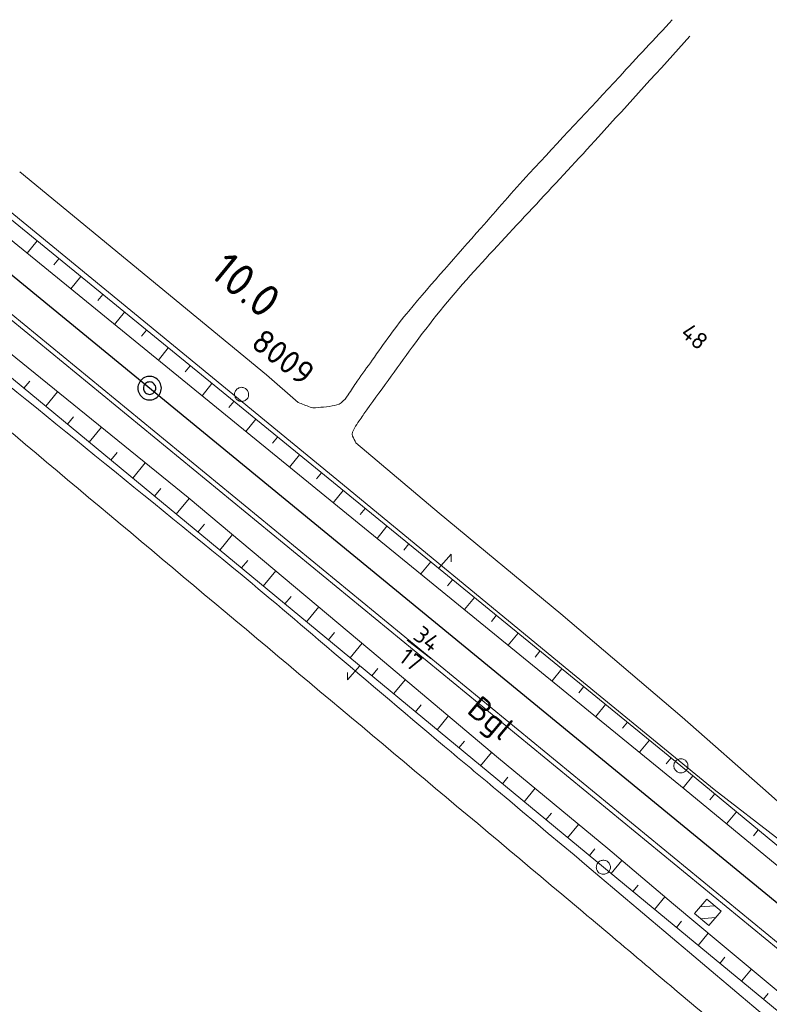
# Model space of a CAD drawing. Header units: metres. Extents: x 3425540 to 3446143, y 5432760 to 5444637.
# Tile 620 of 656: x 3443868 to 3443948, y 5436684 to 5436789. Entities that reach past the tile are written whole.
import ezdxf
from ezdxf.enums import TextEntityAlignment as Align

# ---------------------------------------------------------------- set-up
doc = ezdxf.new("R2010")
doc.units = ezdxf.units.M
for name, color, linetype, lineweight in [('B_Bestand', 9, 'Continuous', 18), ('B_Böschung', 9, 'Continuous', 18), ('B_Flurgrenzen', 9, 'Continuous', 18), ('B_Gleisachse', 9, 'Continuous', 25), ('B_Kilometrierung', 9, 'Continuous', 25), ('Bestand_Neu_Strecke 3443', 9, 'Continuous', 18)]:
    doc.layers.add(name, color=color, linetype=linetype, lineweight=lineweight)
doc.styles.get("Standard").update_dxf_attribs({"font": 'isocpeur.ttf'})

msp = doc.modelspace()

# ---------------------------------------------------------------- linework, layer by layer
at = {"layer": 'B_Bestand'}
for p, q in [((3443940.6, 5436694.37), (3443942.15, 5436694.5)), ((3443940.7, 5436693.1), (3443942.25, 5436693.23))]:
    msp.add_line(p, q, dxfattribs=at)
for points in [[(3443897.87, 5436748.01), (3443894.49, 5436750.94), (3443868.26, 5436772.52)], [(3443865.82, 5436769.46), (3443901.58, 5436740.15), (3443926.64, 5436719.49), (3443942.09, 5436706.86), (3443949.1, 5436701.45), (3443954.81, 5436696.78), (3443957.18, 5436694.81)], [(3443958.99, 5436696.58), (3443947.88, 5436706.47), (3443938.69, 5436714.55), (3443925.78, 5436725.54), (3443912.85, 5436736.25), (3443904, 5436743.73)], [(3443942.83, 5436693.92), (3443941.31, 5436695.21), (3443940.02, 5436693.68), (3443941.54, 5436692.39), (3443942.83, 5436693.92)]]:
    msp.add_lwpolyline(points, dxfattribs=at)
for points, knots in [([(3443937.65, 5436788.71), (3443935.78, 5436786.69), (3443933.9, 5436784.67), (3443932.02, 5436782.64), (3443928.83, 5436779.2), (3443925.61, 5436775.78), (3443922.43, 5436772.34), (3443920.67, 5436770.44), (3443918.99, 5436768.47), (3443917.28, 5436766.54), (3443914.71, 5436763.62), (3443912.12, 5436760.72), (3443909.63, 5436757.73), (3443908.24, 5436756.06), (3443907, 5436754.28), (3443905.74, 5436752.51), (3443905.21, 5436751.77), (3443904.68, 5436751.02), (3443904.15, 5436750.27), (3443903.82, 5436749.79), (3443903.5, 5436749.3), (3443903.17, 5436748.81), (3443902.96, 5436748.51), (3443902.76, 5436748.22), (3443902.45, 5436747.98), (3443902.16, 5436747.76), (3443901.82, 5436747.7), (3443901.48, 5436747.64), (3443901.08, 5436747.57), (3443900.68, 5436747.53), (3443900.27, 5436747.5), (3443899.9, 5436747.47), (3443899.49, 5436747.38), (3443899.14, 5436747.52), (3443898.71, 5436747.68), (3443898.29, 5436747.85), (3443897.87, 5436748.01)], [0, 0, 0, 0, 0.141158, 0.141158, 0.141158, 0.381308, 0.381308, 0.381308, 0.513599, 0.513599, 0.513599, 0.712517, 0.712517, 0.712517, 0.823558, 0.823558, 0.823558, 0.87037, 0.87037, 0.87037, 0.900341, 0.900341, 0.900341, 0.919145, 0.919145, 0.919145, 0.936594, 0.936594, 0.936594, 0.957389, 0.957389, 0.957389, 0.976782, 0.976782, 0.976782, 1, 1, 1, 1]), ([(3443904, 5436743.73), (3443903.88, 5436743.96), (3443903.77, 5436744.19), (3443903.65, 5436744.43), (3443903.52, 5436744.69), (3443903.71, 5436745.01), (3443903.86, 5436745.27), (3443904.02, 5436745.55), (3443904.17, 5436745.81), (3443904.35, 5436746.06), (3443904.62, 5436746.45), (3443904.9, 5436746.84), (3443905.18, 5436747.23), (3443906.89, 5436749.61), (3443908.59, 5436751.98), (3443910.33, 5436754.34), (3443912.28, 5436756.99), (3443914.37, 5436759.54), (3443916.58, 5436761.97), (3443920.96, 5436766.76), (3443925.43, 5436771.46), (3443929.8, 5436776.25), (3443933.04, 5436779.82), (3443936.29, 5436783.38), (3443939.53, 5436786.95)], [0, 0, 0, 0, 0.013731, 0.013731, 0.013731, 0.029151, 0.029151, 0.029151, 0.04544, 0.04544, 0.04544, 0.070905, 0.070905, 0.070905, 0.226027, 0.226027, 0.226027, 0.400452, 0.400452, 0.400452, 0.74436, 0.74436, 0.74436, 1, 1, 1, 1]), ([(3443856.56, 5436758.38), (3443867.62, 5436749.39), (3443878.68, 5436740.41), (3443889.74, 5436731.42), (3443893.21, 5436728.59), (3443896.61, 5436725.67), (3443900.03, 5436722.78), (3443904.5, 5436719), (3443908.95, 5436715.2), (3443913.43, 5436711.44), (3443915.28, 5436709.88), (3443917.14, 5436708.34), (3443918.99, 5436706.79), (3443933.61, 5436694.55), (3443948.1, 5436682.14), (3443962.76, 5436669.95), (3443963.51, 5436669.33), (3443964.27, 5436668.73), (3443965.03, 5436668.13), (3443965.83, 5436667.5), (3443966.63, 5436666.87), (3443967.43, 5436666.25), (3443968.14, 5436665.71), (3443968.95, 5436665.32), (3443969.63, 5436664.75), (3443970.37, 5436664.13), (3443971.1, 5436663.51), (3443971.84, 5436662.89)], [0, 0, 0, 0, 0.285545, 0.285545, 0.285545, 0.375351, 0.375351, 0.375351, 0.492576, 0.492576, 0.492576, 0.540999, 0.540999, 0.540999, 0.923193, 0.923193, 0.923193, 0.942592, 0.942592, 0.942592, 0.96295, 0.96295, 0.96295, 0.980749, 0.980749, 0.980749, 1, 1, 1, 1]), ([(3443958.08, 5436668.59), (3443952.1, 5436673.63), (3443946.13, 5436678.67), (3443940.15, 5436683.71), (3443935.4, 5436687.71), (3443930.66, 5436691.73), (3443925.9, 5436695.72), (3443902.05, 5436715.73), (3443878.19, 5436735.73), (3443854.34, 5436755.74)], [0, 0, 0, 0, 0.173133, 0.173133, 0.173133, 0.31065, 0.31065, 0.31065, 1, 1, 1, 1])]:
    msp.add_open_spline(points, degree=3, knots=knots, dxfattribs=at)
at = {"layer": 'B_Böschung'}
for p, q in [((3443870.1, 5436765.18), (3443869.05, 5436763.88)), ((3443872.42, 5436763.28), (3443871.9, 5436762.64)), ((3443874.75, 5436761.39), (3443873.7, 5436760.09)), ((3443877.08, 5436759.49), (3443876.55, 5436758.84)), ((3443879.4, 5436757.6), (3443878.35, 5436756.3)), ((3443881.73, 5436755.7), (3443881.2, 5436755.05)), ((3443884.05, 5436753.8), (3443883, 5436752.51)), ((3443886.38, 5436751.91), (3443885.85, 5436751.26)), ((3443868.71, 5436749.52), (3443869.33, 5436750.28)), ((3443888.7, 5436750.01), (3443887.65, 5436748.72)), ((3443871.02, 5436747.61), (3443872.29, 5436749.14)), ((3443891.03, 5436748.12), (3443890.5, 5436747.47)), ((3443873.33, 5436745.7), (3443873.98, 5436746.48)), ((3443893.35, 5436746.22), (3443892.3, 5436744.93)), ((3443875.65, 5436743.79), (3443876.95, 5436745.37)), ((3443895.68, 5436744.33), (3443895.15, 5436743.68)), ((3443877.96, 5436741.87), (3443878.62, 5436742.68)), ((3443898.01, 5436742.43), (3443896.95, 5436741.14)), ((3443880.27, 5436739.96), (3443881.61, 5436741.59)), ((3443900.33, 5436740.54), (3443899.8, 5436739.89)), ((3443882.58, 5436738.05), (3443883.26, 5436738.87)), ((3443884.89, 5436736.14), (3443886.27, 5436737.81)), ((3443902.66, 5436738.64), (3443901.6, 5436737.35)), ((3443904.98, 5436736.75), (3443904.46, 5436736.1)), ((3443887.21, 5436734.23), (3443887.89, 5436735.06)), ((3443907.31, 5436734.85), (3443906.26, 5436733.56)), ((3443889.52, 5436732.32), (3443890.87, 5436733.96)), ((3443909.63, 5436732.96), (3443909.11, 5436732.31)), ((3443891.83, 5436730.41), (3443892.5, 5436731.22)), ((3443911.96, 5436731.06), (3443910.91, 5436729.77)), ((3443894.14, 5436728.49), (3443895.48, 5436730.11)), ((3443914.28, 5436729.16), (3443913.76, 5436728.52)), ((3443896.45, 5436726.58), (3443897.12, 5436727.38)), ((3443916.61, 5436727.27), (3443915.56, 5436725.98)), ((3443898.77, 5436724.67), (3443900.08, 5436726.26)), ((3443918.93, 5436725.37), (3443918.41, 5436724.73)), ((3443901.08, 5436722.76), (3443901.73, 5436723.55)), ((3443921.26, 5436723.48), (3443920.21, 5436722.19)), ((3443903.39, 5436720.85), (3443904.68, 5436722.41)), ((3443923.58, 5436721.58), (3443923.06, 5436720.94)), ((3443905.7, 5436718.94), (3443906.34, 5436719.71)), ((3443925.91, 5436719.69), (3443924.86, 5436718.4)), ((3443908.02, 5436717.03), (3443909.27, 5436718.54)), ((3443928.24, 5436717.79), (3443927.71, 5436717.15)), ((3443910.33, 5436715.11), (3443910.95, 5436715.86)), ((3443930.56, 5436715.9), (3443929.51, 5436714.61)), ((3443912.64, 5436713.2), (3443913.86, 5436714.67)), ((3443932.89, 5436714), (3443932.36, 5436713.36)), ((3443914.95, 5436711.29), (3443915.55, 5436712.01)), ((3443935.21, 5436712.11), (3443934.16, 5436710.82)), ((3443917.26, 5436709.38), (3443918.44, 5436710.8)), ((3443937.54, 5436710.21), (3443937.01, 5436709.57)), ((3443919.58, 5436707.47), (3443920.16, 5436708.18)), ((3443939.85, 5436708.31), (3443938.8, 5436707.03)), ((3443921.89, 5436705.56), (3443923.06, 5436706.98)), ((3443942.17, 5436706.39), (3443941.64, 5436705.76)), ((3443924.2, 5436703.64), (3443924.79, 5436704.35)), ((3443944.48, 5436704.48), (3443943.43, 5436703.22)), ((3443926.51, 5436701.73), (3443927.69, 5436703.15)), ((3443946.79, 5436702.57), (3443946.27, 5436701.94)), ((3443928.83, 5436699.82), (3443929.41, 5436700.53)), ((3443931.14, 5436697.91), (3443932.3, 5436699.31)), ((3443933.45, 5436696), (3443934.02, 5436696.69)), ((3443935.77, 5436694.09), (3443936.87, 5436695.43)), ((3443938.08, 5436692.18), (3443938.63, 5436692.84)), ((3443940.4, 5436690.27), (3443941.47, 5436691.58)), ((3443942.71, 5436688.36), (3443943.24, 5436689.01)), ((3443945.02, 5436686.46), (3443946.08, 5436687.74)), ((3443947.34, 5436684.55), (3443947.86, 5436685.18))]:
    msp.add_line(p, q, dxfattribs=at)
for points in [[(3443865.45, 5436768.97), (3443938.56, 5436709.38), (3443963.65, 5436688.62), (3443966.12, 5436686.58), (3443979.24, 5436675.73)], [(3443864.38, 5436767.69), (3443938.92, 5436706.94), (3443978.27, 5436674.51)], [(3443858.29, 5436760.49), (3443886.16, 5436737.9), (3443905.5, 5436721.72), (3443919.18, 5436710.18), (3443930.79, 5436700.59), (3443937.77, 5436694.67), (3443942.73, 5436690.53), (3443966.3, 5436670.89), (3443982.77, 5436657.33), (3443994.12, 5436648.01), (3444007.89, 5436636.47), (3444014.56, 5436631.08)], [(3443857.15, 5436759.08), (3443930.32, 5436698.59), (3443951.84, 5436680.83), (3443959.12, 5436674.64), (3444013.78, 5436630.05)]]:
    msp.add_lwpolyline(points, dxfattribs=at)
at = {"layer": 'B_Flurgrenzen'}
msp.add_line((3443909.44, 5436722.73), (3443911.96, 5436720.8), dxfattribs=at)
for points in [[(3443892.44, 5436748.41), (3443892.5, 5436748.48), (3443892.54, 5436748.56), (3443892.57, 5436748.66), (3443892.59, 5436748.75), (3443892.59, 5436748.84), (3443892.59, 5436748.94), (3443892.58, 5436749.03), (3443892.56, 5436749.12), (3443892.52, 5436749.21), (3443892.47, 5436749.28), (3443892.41, 5436749.36), (3443892.34, 5436749.42), (3443892.27, 5436749.48), (3443892.19, 5436749.53), (3443892.1, 5436749.57), (3443892.01, 5436749.6), (3443891.92, 5436749.61), (3443891.83, 5436749.62), (3443891.74, 5436749.6), (3443891.64, 5436749.58), (3443891.55, 5436749.55), (3443891.47, 5436749.51), (3443891.39, 5436749.45), (3443891.32, 5436749.4), (3443891.26, 5436749.32), (3443891.2, 5436749.25), (3443891.16, 5436749.17), (3443891.13, 5436749.07), (3443891.11, 5436748.98), (3443891.11, 5436748.89), (3443891.11, 5436748.79), (3443891.12, 5436748.7), (3443891.15, 5436748.61), (3443891.18, 5436748.52), (3443891.23, 5436748.45), (3443891.29, 5436748.37), (3443891.36, 5436748.31), (3443891.43, 5436748.25), (3443891.51, 5436748.2), (3443891.6, 5436748.16), (3443891.69, 5436748.13), (3443891.78, 5436748.12), (3443891.87, 5436748.11), (3443891.97, 5436748.13), (3443892.06, 5436748.15), (3443892.15, 5436748.18), (3443892.23, 5436748.22), (3443892.31, 5436748.28), (3443892.38, 5436748.33), (3443892.44, 5436748.41)], [(3443912.8, 5436730.37), (3443914.14, 5436731.86), (3443914.12, 5436731.08)], [(3443904.43, 5436719.99), (3443903.1, 5436718.5), (3443903.12, 5436719.28)], [(3443939.31, 5436709.38), (3443939.31, 5436709.47), (3443939.29, 5436709.56), (3443939.26, 5436709.65), (3443939.22, 5436709.74), (3443939.16, 5436709.81), (3443939.1, 5436709.89), (3443939.04, 5436709.96), (3443938.96, 5436710.01), (3443938.88, 5436710.06), (3443938.79, 5436710.09), (3443938.7, 5436710.11), (3443938.61, 5436710.12), (3443938.51, 5436710.12), (3443938.42, 5436710.11), (3443938.33, 5436710.09), (3443938.24, 5436710.06), (3443938.16, 5436710.01), (3443938.08, 5436709.96), (3443938.02, 5436709.89), (3443937.96, 5436709.81), (3443937.91, 5436709.74), (3443937.86, 5436709.65), (3443937.84, 5436709.56), (3443937.82, 5436709.47), (3443937.81, 5436709.38), (3443937.82, 5436709.28), (3443937.84, 5436709.19), (3443937.86, 5436709.1), (3443937.91, 5436709.02), (3443937.96, 5436708.94), (3443938.02, 5436708.86), (3443938.08, 5436708.8), (3443938.16, 5436708.74), (3443938.24, 5436708.7), (3443938.33, 5436708.67), (3443938.42, 5436708.64), (3443938.51, 5436708.63), (3443938.61, 5436708.63), (3443938.7, 5436708.64), (3443938.79, 5436708.67), (3443938.88, 5436708.7), (3443938.96, 5436708.74), (3443939.04, 5436708.8), (3443939.1, 5436708.86), (3443939.16, 5436708.94), (3443939.22, 5436709.02), (3443939.26, 5436709.1), (3443939.29, 5436709.19), (3443939.31, 5436709.28), (3443939.31, 5436709.38)], [(3443931.07, 5436698.59), (3443931.07, 5436698.68), (3443931.05, 5436698.77), (3443931.02, 5436698.86), (3443930.98, 5436698.95), (3443930.92, 5436699.02), (3443930.86, 5436699.1), (3443930.8, 5436699.16), (3443930.72, 5436699.22), (3443930.64, 5436699.26), (3443930.55, 5436699.29), (3443930.46, 5436699.32), (3443930.37, 5436699.33), (3443930.27, 5436699.33), (3443930.18, 5436699.32), (3443930.09, 5436699.29), (3443930, 5436699.26), (3443929.92, 5436699.22), (3443929.84, 5436699.16), (3443929.78, 5436699.1), (3443929.72, 5436699.02), (3443929.67, 5436698.95), (3443929.62, 5436698.86), (3443929.6, 5436698.77), (3443929.58, 5436698.68), (3443929.57, 5436698.59), (3443929.58, 5436698.49), (3443929.6, 5436698.4), (3443929.62, 5436698.31), (3443929.67, 5436698.23), (3443929.72, 5436698.15), (3443929.78, 5436698.07), (3443929.84, 5436698.01), (3443929.92, 5436697.95), (3443930, 5436697.91), (3443930.09, 5436697.88), (3443930.18, 5436697.85), (3443930.27, 5436697.84), (3443930.37, 5436697.84), (3443930.46, 5436697.85), (3443930.55, 5436697.88), (3443930.64, 5436697.91), (3443930.72, 5436697.95), (3443930.8, 5436698.01), (3443930.86, 5436698.07), (3443930.92, 5436698.15), (3443930.98, 5436698.23), (3443931.02, 5436698.31), (3443931.05, 5436698.4), (3443931.07, 5436698.49), (3443931.07, 5436698.59)]]:
    msp.add_lwpolyline(points, dxfattribs=at)
at = {"layer": 'B_Gleisachse'}
msp.add_line((3443862.18, 5436765.86), (3444500.32, 5436242.34), dxfattribs=at)
at = {"layer": 'B_Kilometrierung'}
for points in [[(3443883.32, 5436749.53), (3443883.31, 5436749.69), (3443883.28, 5436749.85), (3443883.23, 5436749.99), (3443883.16, 5436750.13), (3443883.08, 5436750.27), (3443882.99, 5436750.39), (3443882.87, 5436750.5), (3443882.74, 5436750.58), (3443882.6, 5436750.66), (3443882.45, 5436750.72), (3443882.31, 5436750.76), (3443882.15, 5436750.78), (3443881.99, 5436750.78), (3443881.83, 5436750.76), (3443881.69, 5436750.72), (3443881.54, 5436750.66), (3443881.4, 5436750.58), (3443881.27, 5436750.5), (3443881.16, 5436750.39), (3443881.06, 5436750.27), (3443880.98, 5436750.13), (3443880.91, 5436749.99), (3443880.86, 5436749.85), (3443880.83, 5436749.69), (3443880.82, 5436749.53), (3443880.83, 5436749.37), (3443880.86, 5436749.22), (3443880.91, 5436749.07), (3443880.98, 5436748.93), (3443881.06, 5436748.79), (3443881.16, 5436748.68), (3443881.27, 5436748.57), (3443881.4, 5436748.48), (3443881.54, 5436748.4), (3443881.69, 5436748.34), (3443881.83, 5436748.3), (3443881.99, 5436748.28), (3443882.15, 5436748.28), (3443882.31, 5436748.3), (3443882.45, 5436748.34), (3443882.6, 5436748.4), (3443882.74, 5436748.48), (3443882.87, 5436748.57), (3443882.99, 5436748.68), (3443883.08, 5436748.79), (3443883.16, 5436748.93), (3443883.23, 5436749.07), (3443883.28, 5436749.22), (3443883.31, 5436749.37), (3443883.32, 5436749.53)], [(3443882.73, 5436749.53), (3443882.72, 5436749.65), (3443882.69, 5436749.76), (3443882.64, 5436749.86), (3443882.57, 5436749.95), (3443882.49, 5436750.03), (3443882.41, 5436750.1), (3443882.3, 5436750.15), (3443882.19, 5436750.18), (3443882.07, 5436750.19), (3443881.95, 5436750.18), (3443881.84, 5436750.15), (3443881.75, 5436750.1), (3443881.65, 5436750.03), (3443881.57, 5436749.95), (3443881.5, 5436749.87), (3443881.45, 5436749.76), (3443881.42, 5436749.65), (3443881.41, 5436749.53), (3443881.42, 5436749.41), (3443881.45, 5436749.31), (3443881.5, 5436749.21), (3443881.57, 5436749.11), (3443881.65, 5436749.03), (3443881.74, 5436748.96), (3443881.84, 5436748.91), (3443881.95, 5436748.88), (3443882.07, 5436748.87), (3443882.19, 5436748.88), (3443882.3, 5436748.91), (3443882.4, 5436748.96), (3443882.49, 5436749.03), (3443882.57, 5436749.11), (3443882.64, 5436749.2), (3443882.69, 5436749.31), (3443882.72, 5436749.41), (3443882.73, 5436749.53)]]:
    msp.add_lwpolyline(points, dxfattribs=at)
at = {"layer": 'Bestand_Neu_Strecke 3443', "linetype": 'Continuous'}
for p, q in [((3443859.8, 5436762.96), (3444497.94, 5436239.44)), ((3443860.12, 5436763.34), (3444498.26, 5436239.83))]:
    msp.add_line(p, q, dxfattribs=at)

# ---------------------------------------------------------------- texts
at = {"layer": 'B_Bestand'}
msp.add_text('8009', height=2.5, rotation=322.2167, dxfattribs=at).set_placement((3443892.68, 5436754.04))
msp.add_text('Bgl', height=2.5, rotation=319.9875, dxfattribs=at).set_placement((3443918.13, 5436714.17), align=Align.MIDDLE)
at = {"layer": 'B_Flurgrenzen'}
msp.add_text('48', height=1.8, rotation=319.988, dxfattribs=at).set_placement((3443940.02, 5436755.02), align=Align.MIDDLE)
msp.add_text('34', height=1.8, rotation=322.6772, dxfattribs=at).set_placement((3443911, 5436722.16), align=Align.CENTER)
msp.add_text('17', height=1.8, rotation=322.6772, dxfattribs=at).set_placement((3443910.4, 5436721.37), align=Align.TOP_CENTER)
at = {"layer": 'B_Kilometrierung'}
msp.add_text('10.0', height=3.499, rotation=320.6351, dxfattribs=at).set_placement((3443892.31, 5436760.51), align=Align.MIDDLE)

doc.saveas('drawing.dxf')
